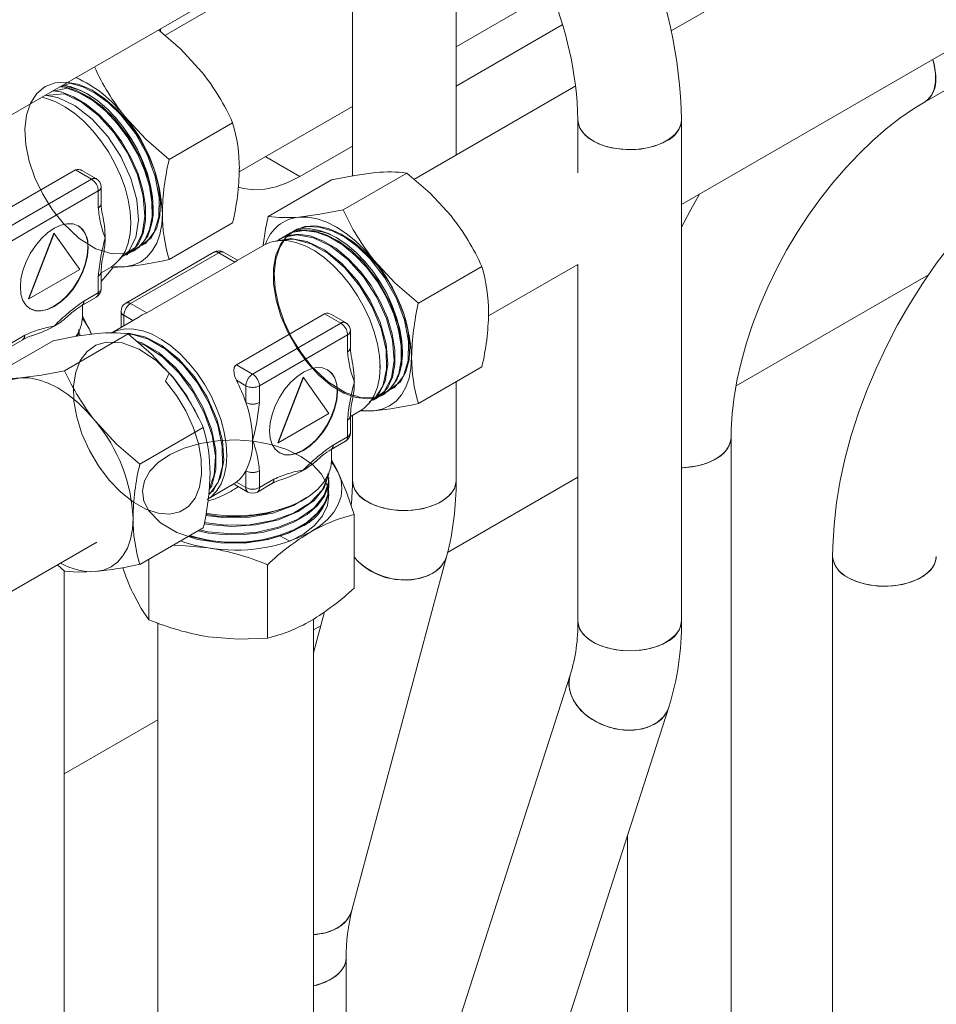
# Model space of a CAD drawing. Header units: millimetres. Extents: x 525 to 29324, y 175 to 20618.
# Tile 280 of 588: x 14257 to 14434, y 13950 to 14140. Entities that reach past the tile are written whole.
import ezdxf

# ---------------------------------------------------------------- set-up
doc = ezdxf.new("R2010")
doc.units = ezdxf.units.MM
doc.linetypes.add('SLD-Centrada-doble', pattern=[12.7, 6.35, -1.27, 1.27, -1.27, 1.27, -1.27])
doc.linetypes.add('SLD-Continua', pattern=[0])

msp = doc.modelspace()

# ---------------------------------------------------------------- linework, layer by layer
at = {"color": 7, "linetype": 'SLD-Continua', "lineweight": 18, "ltscale": 35}
for p, q in [((14991.17, 14489.38), (14382.8, 14138.17)), ((14384.82, 14104.7), (15006.17, 14463.39)), ((14431.8, 14124.51), (14951.34, 14424.44)), ((13969.3, 13956.74), (14326.4, 14162.89)), ((14320.44, 14157.69), (14285.12, 14137.3)), ((14321.34, 14148.08), (14321.34, 14110.22)), ((14341.34, 14114.24), (14341.34, 14148.08)), ((14341.34, 14135.11), (14359.62, 14145.66)), ((14284.32, 14138.59), (14284.32, 14137.99)), ((14284.32, 14138.59), (14284.32, 14137.99)), ((14284.32, 14138.59), (14284.32, 14137.99)), ((14284.32, 14138.59), (14284.32, 14137.99)), ((14284.32, 14138.59), (14284.32, 14137.99)), ((14361.82, 14139.34), (14341.34, 14127.52)), ((14361.82, 14139.34), (14341.34, 14127.52)), ((14361.82, 14139.34), (14341.34, 14127.52)), ((14361.82, 14139.34), (14341.34, 14127.52)), ((14361.82, 14139.34), (14341.34, 14127.52)), ((14364.4, 14127.55), (14333.21, 14109.54)), ((14299.5, 14110.96), (14321.34, 14123.57)), ((14364.82, 14121.03), (14364.82, 14110.77)), ((14384.82, 14024.37), (14384.82, 14121.03)), ((14298.22, 14120.47), (14285.96, 14113.39)), ((14321.34, 14115.97), (14311.19, 14110.11)), ((14321.34, 14115.97), (14311.19, 14110.11)), ((14321.34, 14115.97), (14311.19, 14110.11)), ((14321.34, 14115.97), (14311.19, 14110.11)), ((14321.34, 14115.97), (14311.19, 14110.11)), ((14267.88, 14111.37), (14250.88, 14101.55)), ((14271.93, 14109.66), (14269.23, 14111.21)), ((14331.81, 14110.74), (14319.55, 14103.67)), ((14272.85, 14104.82), (14272.85, 14108.05)), ((14317.32, 14109.45), (14305.06, 14102.37)), ((14278.57, 14100.92), (14278.56, 14101.37)), ((14298.22, 14101.14), (14285.96, 14094.06)), ((14263.74, 14099.15), (14258.83, 14086.51)), ((14263.81, 14099.11), (14258.9, 14086.47)), ((14263.74, 14099.15), (14263.81, 14099.11)), ((14268.72, 14092.13), (14263.81, 14099.11)), ((14308.64, 14098.77), (14308.33, 14098.52)), ((14308.73, 14098.87), (14308.55, 14098.77)), ((14304.34, 14096.92), (14299.1, 14093.89)), ((14307.31, 14098.06), (14307.14, 14097.96)), ((14294.62, 14095.49), (14277.61, 14085.67)), ((14277.76, 14094.94), (14277.94, 14095.05)), ((14279.19, 14095.77), (14277.79, 14095.21)), ((14278.78, 14095.6), (14279.09, 14095.81)), ((14279.69, 14096.09), (14279.19, 14095.77)), ((14299.16, 14093.93), (14296.47, 14095.49)), ((14272.85, 14091.53), (14274.76, 14092.63)), ((14274.64, 14092.56), (14277.42, 14092.67)), ((14281.66, 14083.78), (14298.66, 14093.6)), ((14346.31, 14092.71), (14334.05, 14085.63)), ((14347.58, 14083.2), (14364.83, 14093.15)), ((14364.82, 14093.15), (14364.82, 14024.37)), ((14258.9, 14086.47), (14268.72, 14092.13)), ((14272.85, 14088.42), (14272.85, 14091.65)), ((14432.49, 14091.13), (14395.34, 14069.69)), ((14432.49, 14091.13), (14395.34, 14069.69)), ((14432.49, 14091.13), (14395.34, 14069.69)), ((14432.49, 14091.13), (14395.34, 14069.69)), ((14432.49, 14091.13), (14395.34, 14069.69)), ((14269.13, 14085.2), (14271.93, 14086.81)), ((14258.83, 14086.51), (14258.9, 14086.47)), ((14269.23, 14083.06), (14269.23, 14085.25)), ((14276.69, 14084.07), (14276.69, 14080.95)), ((14315.97, 14083.61), (14298.96, 14073.79)), ((14320.01, 14081.9), (14317.31, 14083.46)), ((14280.01, 14082.87), (14274.78, 14079.86)), ((14265.81, 14072.64), (14278.07, 14079.72)), ((14268.63, 14079.71), (14268.53, 14080.5)), ((14268.73, 14079.51), (14268.73, 14079.71)), ((14270.53, 14080.73), (14270.94, 14079.66)), ((14270.97, 14079.67), (14270.53, 14080.73)), ((14320.94, 14077.06), (14320.94, 14080.3)), ((14251.32, 14071.35), (14263.58, 14078.42)), ((14254.92, 14077), (14257.72, 14078.61)), ((14326.65, 14073.17), (14326.64, 14073.61)), ((14346.31, 14073.38), (14334.05, 14066.31)), ((14311.82, 14071.4), (14306.92, 14058.75)), ((14311.89, 14071.35), (14306.99, 14058.71)), ((14311.82, 14071.4), (14311.89, 14071.35)), ((14316.8, 14064.37), (14311.89, 14071.35)), ((14341.34, 14051.42), (14341.34, 14070.51)), ((14327.27, 14068.01), (14325.88, 14067.45)), ((14326.86, 14067.85), (14327.17, 14068.05)), ((14327.77, 14068.34), (14327.27, 14068.01)), ((14325.84, 14067.19), (14326.02, 14067.29)), ((14306.99, 14058.71), (14316.8, 14064.37)), ((14320.94, 14063.78), (14322.84, 14064.87)), ((14321.34, 14064.01), (14321.34, 14051.42)), ((14322.72, 14064.81), (14325.5, 14064.91)), ((14320.94, 14060.66), (14320.94, 14063.89)), ((14280.31, 14054.61), (14292.57, 14061.69)), ((14306.92, 14058.75), (14306.99, 14058.71)), ((14317.21, 14057.44), (14320.01, 14059.06)), ((14394.37, 13666.73), (14394.37, 14059.69)), ((14317.31, 14055.3), (14317.31, 14057.5)), ((14298.67, 14050.94), (14298.94, 14051.14)), ((14303.01, 14049.24), (14305.81, 14050.86)), ((14316.77, 14050.59), (14316.76, 14050.73)), ((14316.81, 14051.75), (14316.81, 14051.95)), ((14364.82, 14052.07), (14339.69, 14037.57)), ((14364.82, 14052.07), (14339.69, 14037.57)), ((14364.82, 14052.07), (14339.69, 14037.57)), ((14364.82, 14052.07), (14339.69, 14037.57)), ((14364.82, 14052.07), (14339.69, 14037.57)), ((14293.52, 14047.95), (14297.89, 14050.47)), ((14298.71, 14050.65), (14301.16, 14049.24)), ((14316.81, 14050.11), (14316.81, 14050.32)), ((14321.68, 14030.72), (14321.68, 14044.88)), ((14280.31, 14035.28), (14292.57, 14042.36)), ((14311.54, 14042.56), (14311.54, 14042.56)), ((13986.27, 13874.62), (14272.02, 14039.58)), ((14282.07, 14024.6), (14282.07, 14036.3)), ((14321.23, 13968.6), (14339.55, 14036.99)), ((14413.97, 14036.83), (14413.97, 13643.87)), ((14264.41, 14035.19), (14265.81, 14033.99)), ((14265.73, 13584.68), (14265.73, 14034.06)), ((14304.94, 14021.06), (14304.94, 14035.22)), ((14315.93, 14026.11), (14313.81, 14018.19)), ((14313.81, 13556.92), (14313.81, 14024.72)), ((14283.81, 14023.98), (14283.81, 13556.92)), ((14315.22, 14023.44), (14313.81, 14022.63)), ((14315.22, 14023.44), (14313.81, 14022.63)), ((14315.22, 14023.44), (14313.81, 14022.63)), ((14315.22, 14023.44), (14313.81, 14022.63)), ((14315.22, 14023.44), (14313.81, 14022.63)), ((14363.36, 14013.89), (14342.15, 13948.14)), ((14361.19, 13942), (14382.39, 14007.75)), ((14283.81, 14005.31), (14265.73, 13994.87)), ((14283.81, 14005.31), (14265.73, 13994.87)), ((14283.81, 14005.31), (14265.73, 13994.87)), ((14283.81, 14005.31), (14265.73, 13994.87)), ((14283.81, 14005.31), (14265.73, 13994.87)), ((14374.37, 13982.88), (14374.37, 13666.73)), ((14320.13, 13623.87), (14320.13, 13959.35))]:
    msp.add_line(p, q, dxfattribs=at)
at = {"color": 8, "linetype": 'SLD-Centrada-doble', "lineweight": 18, "ltscale": 35}
for p, q in [((14311.19, 14110.11), (14304.61, 14113.91)), ((14311.19, 14110.11), (14304.61, 14113.91)), ((14311.19, 14110.11), (14304.61, 14113.91)), ((14311.19, 14110.11), (14304.61, 14113.91)), ((14311.19, 14110.11), (14304.61, 14113.91)), ((14254, 14099.75), (14271, 14109.56)), ((14271, 14109.56), (14267.88, 14111.37)), ((14272.31, 14107.3), (14255.31, 14097.48)), ((14272.31, 14104.06), (14272.31, 14107.3)), ((14295.54, 14095.4), (14278.54, 14085.58)), ((14298.66, 14093.6), (14295.54, 14095.4)), ((14272.31, 14087.66), (14272.31, 14090.9)), ((14269.51, 14086.04), (14272.31, 14087.66)), ((14278.54, 14085.58), (14281.66, 14083.78)), ((14279, 14082.29), (14277.23, 14083.32)), ((14277.23, 14083.32), (14277.23, 14081.27)), ((14319.09, 14081.81), (14315.97, 14083.61)), ((14302.08, 14071.99), (14319.09, 14081.81)), ((14255.31, 14077.84), (14258.11, 14079.46)), ((14320.4, 14079.54), (14303.39, 14069.72)), ((14320.4, 14076.31), (14320.4, 14079.54)), ((14298.96, 14073.79), (14302.08, 14071.99)), ((14300.77, 14069.72), (14298.94, 14070.78)), ((14300.77, 14066.49), (14300.77, 14069.72)), ((14303.39, 14069.72), (14303.39, 14066.49)), ((14320.4, 14059.9), (14320.4, 14063.14)), ((14317.6, 14058.29), (14320.4, 14059.9)), ((14300.77, 14050.09), (14300.77, 14053.32)), ((14303.39, 14053.32), (14303.39, 14050.09)), ((14298.94, 14051.14), (14300.77, 14050.09)), ((14303.39, 14050.09), (14306.19, 14051.7))]:
    msp.add_line(p, q, dxfattribs=at)
at = {"color": 7, "linetype": 'SLD-Continua', "lineweight": 18, "ltscale": 35, "flags": 128}
for points in [[(14283.9, 14138.35), (14288.22, 14134.63), (14292.27, 14130.23)], [(14431.8, 14124.52), (14432.36, 14124.92), (14433.08, 14125.81), (14433.58, 14126.96), (14433.84, 14128.34), (14433.84, 14129.89), (14433.58, 14131.56), (14433.29, 14132.68)], [(14279.64, 14096.16), (14282.53, 14098.25), (14283.58, 14100.16), (14284.18, 14102.49), (14284.3, 14105.23), (14283.95, 14108.22), (14283.14, 14111.31), (14281.88, 14114.48), (14280.22, 14117.57), (14278.26, 14120.4), (14276.02, 14122.95), (14273.59, 14125.1), (14271.1, 14126.73), (14268.61, 14127.82), (14266.19, 14128.31), (14263.98, 14128.18), (14262.05, 14127.44), (14260.43, 14126.11), (14259.22, 14124.24), (14258.46, 14121.93), (14258.15, 14119.21), (14258.34, 14116.2), (14258.98, 14113.06), (14260.07, 14109.85), (14261.58, 14106.68), (14263.41, 14103.75), (14265.51, 14101.09), (14268.63, 14098.16), (14271.83, 14096.15), (14274.99, 14095.15), (14277.82, 14095.25), (14280.15, 14096.42), (14281.85, 14098.61), (14282.75, 14101.62), (14282.83, 14105.33), (14282.07, 14109.39), (14280.5, 14113.6), (14278.22, 14117.67), (14275.43, 14121.27), (14273.05, 14123.58), (14270.57, 14125.4), (14268.08, 14126.68), (14265.62, 14127.39), (14265.06, 14127.41)], [(14276.82, 14094.62), (14279.95, 14096.29), (14281.29, 14097.84), (14282.21, 14099.87), (14282.67, 14102.34), (14282.66, 14105.16), (14282.17, 14108.2), (14281.23, 14111.32), (14279.84, 14114.48), (14278.09, 14117.51), (14276.04, 14120.26), (14273.74, 14122.71), (14271.27, 14124.72), (14268.78, 14126.19), (14266.3, 14127.1), (14263.31, 14126.47)], [(14277.61, 14095.21), (14281.39, 14097.14), (14283.08, 14099.33), (14283.99, 14102.34), (14284.07, 14106.04), (14283.3, 14110.1), (14281.74, 14114.32), (14279.46, 14118.39), (14276.67, 14121.99), (14274.29, 14124.29), (14271.8, 14126.12), (14269.32, 14127.39), (14266.86, 14128.1), (14264.76, 14127.31)], [(14282.9, 14104), (14282.78, 14106.14), (14282.4, 14108.38), (14281.78, 14110.68), (14280.93, 14113), (14279.87, 14115.28), (14278.61, 14117.48), (14277.19, 14119.56), (14275.63, 14121.48), (14273.96, 14123.2), (14272.21, 14124.68), (14270.42, 14125.9), (14268.63, 14126.83), (14266.87, 14127.45), (14265.48, 14127.72)], [(14278.59, 14101.1), (14278.46, 14103.28), (14278.08, 14105.56), (14277.46, 14107.9), (14276.6, 14110.26), (14275.53, 14112.58), (14274.26, 14114.83), (14272.82, 14116.95), (14271.24, 14118.92), (14269.55, 14120.69), (14267.78, 14122.22), (14265.96, 14123.49), (14264.14, 14124.47), (14262.34, 14125.14), (14261.4, 14125.37)], [(14276.48, 14094.3), (14278.21, 14095.7), (14279.54, 14098.3), (14280.07, 14101.66), (14279.74, 14105.58), (14278.6, 14109.72), (14276.68, 14113.92), (14274.15, 14117.79), (14271.13, 14121.13), (14267.84, 14123.71), (14264.52, 14125.32), (14261.98, 14125.77)], [(14276.77, 14094.57), (14279.45, 14096.42), (14280.78, 14099.01), (14281.31, 14102.37), (14280.98, 14106.29), (14279.84, 14110.44), (14277.92, 14114.64), (14275.39, 14118.5), (14272.37, 14121.85), (14269.08, 14124.42), (14265.76, 14126.03), (14262.02, 14125.72)], [(14277.89, 14095.12), (14278.71, 14095.58), (14280.06, 14097.13), (14280.97, 14099.16), (14281.44, 14101.62), (14281.42, 14104.45), (14280.93, 14107.48), (14279.99, 14110.61), (14278.61, 14113.77), (14276.85, 14116.8), (14274.81, 14119.55), (14272.5, 14122), (14270.03, 14124), (14267.55, 14125.47), (14265.06, 14126.39), (14263.52, 14126.59)], [(14394.37, 14059.69), (14394.4, 14061.25), (14394.59, 14064.36), (14394.98, 14067.62), (14395.57, 14070.99), (14396.36, 14074.45), (14397.35, 14077.99), (14398.53, 14081.57), (14399.91, 14085.18), (14401.46, 14088.77), (14403.19, 14092.34), (14405.09, 14095.86), (14407.13, 14099.29), (14409.31, 14102.62), (14411.61, 14105.82), (14414.01, 14108.88), (14416.5, 14111.77), (14419.06, 14114.47), (14421.66, 14116.97), (14424.29, 14119.26), (14426.92, 14121.31), (14429.54, 14123.13), (14431.8, 14124.51)], [(14285.96, 14113.39), (14281.47, 14117.27), (14277.42, 14121.66)], [(14364.82, 14121.03), (14364.85, 14120.62), (14365.16, 14119.54), (14365.83, 14118.51), (14366.82, 14117.57), (14368.1, 14116.76), (14369.62, 14116.1), (14371.33, 14115.62), (14373.17, 14115.34), (14375.06, 14115.26), (14376.95, 14115.39), (14378.76, 14115.73), (14380.43, 14116.25), (14381.89, 14116.95)], [(14364.83, 14121.14), (14364.96, 14120.08), (14365.45, 14119.02), (14366.28, 14118.03), (14367.42, 14117.15), (14368.83, 14116.41), (14370.45, 14115.84), (14372.24, 14115.46), (14374.11, 14115.28), (14376.01, 14115.3), (14377.87, 14115.53), (14379.62, 14115.97), (14381.19, 14116.58), (14382.53, 14117.36), (14383.6, 14118.27), (14384.35, 14119.28), (14384.75, 14120.35), (14384.82, 14121.03)], [(14461.4, 14118.98), (14459.5, 14117.84), (14456.01, 14115.53), (14452.59, 14112.98), (14449.24, 14110.19), (14445.98, 14107.19), (14442.81, 14103.99), (14439.75, 14100.61), (14436.82, 14097.06), (14434.02, 14093.35), (14431.36, 14089.51), (14428.85, 14085.54), (14426.51, 14081.47), (14424.34, 14077.32), (14422.35, 14073.09), (14420.56, 14068.81), (14418.96, 14064.49), (14417.57, 14060.15), (14416.4, 14055.81), (14415.45, 14051.49), (14414.72, 14047.19), (14414.24, 14042.94), (14414, 14038.75), (14413.97, 14036.83)], [(14311.19, 14110.11), (14308.88, 14108.95), (14306.62, 14108.12), (14304.42, 14107.64), (14302.31, 14107.52), (14300.34, 14107.75), (14299.3, 14108.04)], [(14311.19, 14110.11), (14308.88, 14108.95), (14306.62, 14108.12), (14304.42, 14107.64), (14302.31, 14107.52), (14300.34, 14107.75), (14299.3, 14108.04)], [(14311.19, 14110.11), (14308.88, 14108.95), (14306.62, 14108.12), (14304.42, 14107.64), (14302.31, 14107.52), (14300.34, 14107.75), (14299.3, 14108.04)], [(14311.19, 14110.11), (14308.88, 14108.95), (14306.62, 14108.12), (14304.42, 14107.64), (14302.31, 14107.52), (14300.34, 14107.75), (14299.3, 14108.04)], [(14311.19, 14110.11), (14308.88, 14108.95), (14306.62, 14108.12), (14304.42, 14107.64), (14302.31, 14107.52), (14300.34, 14107.75), (14299.3, 14108.04)], [(14317.32, 14109.45), (14321.81, 14110.31), (14325.86, 14110.84)], [(14331.81, 14110.74), (14336.3, 14106.87), (14340.35, 14102.48)], [(14388.27, 14106.69), (14386.91, 14104.33), (14384.82, 14100.33)], [(14284.67, 14102.98), (14284.55, 14100.87), (14284.18, 14098.93), (14283.57, 14097.21), (14282.73, 14095.73), (14281.67, 14094.52), (14280.42, 14093.59), (14279, 14092.97), (14277.42, 14092.67)], [(14305.06, 14102.37), (14304.57, 14099.95), (14304.11, 14096.82)], [(14319.55, 14103.67), (14315.06, 14102.81), (14311.01, 14102.27)], [(14311.01, 14102.27), (14312.71, 14102.26), (14314.51, 14101.93), (14316.37, 14101.28), (14318.26, 14100.33), (14320.15, 14099.09), (14322.01, 14097.59), (14323.8, 14095.85), (14325.5, 14093.9)], [(14270.35, 14096.35), (14270.22, 14097.75), (14269.85, 14098.95), (14269.25, 14099.91), (14268.43, 14100.58), (14267.44, 14100.95), (14266.31, 14100.99), (14265.09, 14100.72), (14263.81, 14100.12), (14262.53, 14099.24), (14261.31, 14098.1), (14260.18, 14096.75), (14259.18, 14095.24), (14258.37, 14093.63), (14257.77, 14091.97), (14257.39, 14090.34), (14257.27, 14088.8), (14257.39, 14087.39), (14257.77, 14086.19), (14258.37, 14085.24), (14259.18, 14084.56), (14260.18, 14084.19), (14261.31, 14084.15), (14262.53, 14084.43), (14263.81, 14085.02), (14265.09, 14085.9), (14266.31, 14087.04), (14267.44, 14088.39), (14268.43, 14089.9), (14269.25, 14091.51), (14269.85, 14093.17), (14270.22, 14094.8), (14270.35, 14096.35)], [(14274.76, 14092.63), (14275.53, 14093.16), (14276.6, 14094.25), (14277.46, 14095.61), (14278.08, 14097.23), (14278.46, 14099.07), (14278.59, 14101.1)], [(14325.69, 14067.45), (14329.47, 14069.38), (14331.17, 14071.57), (14332.07, 14074.58), (14332.15, 14078.28), (14331.39, 14082.35), (14329.82, 14086.56), (14327.55, 14090.63), (14324.75, 14094.23), (14322.37, 14096.53), (14319.89, 14098.36), (14317.4, 14099.64), (14314.94, 14100.34), (14312.64, 14100.43), (14310.61, 14099.91), (14308.87, 14098.79), (14307.5, 14097.09), (14306.58, 14094.94), (14306.11, 14092.35), (14306.12, 14089.42), (14306.61, 14086.32), (14307.54, 14083.13), (14308.91, 14079.93), (14310.64, 14076.89), (14312.64, 14074.14), (14314.9, 14071.71), (14317.29, 14069.74), (14319.69, 14068.32), (14322.08, 14067.45), (14324.32, 14067.2), (14326.32, 14067.57), (14328.03, 14068.54), (14329.38, 14070.08), (14330.29, 14072.12), (14330.76, 14074.58), (14330.74, 14077.4), (14330.25, 14080.44), (14329.31, 14083.56), (14327.93, 14086.73), (14326.17, 14089.75), (14324.13, 14092.51), (14321.82, 14094.95), (14319.35, 14096.96), (14316.87, 14098.43), (14314.38, 14099.35), (14312.01, 14099.66), (14309.88, 14099.35), (14308.03, 14098.44), (14307.82, 14098.23)], [(14327.72, 14068.41), (14330.62, 14070.49), (14331.66, 14072.4), (14332.26, 14074.73), (14332.39, 14077.47), (14332.03, 14080.46), (14331.23, 14083.56), (14329.97, 14086.73), (14328.31, 14089.81), (14326.35, 14092.65), (14324.11, 14095.19), (14321.67, 14097.34), (14319.18, 14098.97), (14316.7, 14100.06), (14314.28, 14100.55), (14312.07, 14100.42), (14310.13, 14099.68), (14308.51, 14098.35), (14307.3, 14096.48), (14306.54, 14094.17), (14306.24, 14091.45), (14306.42, 14088.44), (14307.06, 14085.31), (14308.16, 14082.09), (14309.66, 14078.93), (14311.49, 14075.99), (14313.59, 14073.34), (14316.71, 14070.4), (14319.92, 14068.4), (14323.07, 14067.4), (14325.9, 14067.49), (14328.24, 14068.66), (14329.93, 14070.86), (14330.84, 14073.86), (14330.91, 14077.57), (14330.15, 14081.63), (14328.58, 14085.84), (14326.31, 14089.91), (14323.51, 14093.51), (14321.13, 14095.82), (14318.65, 14097.64), (14316.16, 14098.92), (14313.7, 14099.63), (14311.4, 14099.72), (14309.37, 14099.2), (14308.77, 14098.81)], [(14324.97, 14066.87), (14325.47, 14066.99), (14327.53, 14068.66), (14328.86, 14071.25), (14329.39, 14074.61), (14329.06, 14078.53), (14327.92, 14082.68), (14326, 14086.88), (14323.47, 14090.74), (14320.45, 14094.09), (14317.16, 14096.66), (14313.84, 14098.27), (14310.65, 14098.84), (14307.86, 14098.31), (14306.84, 14097.59)], [(14325.98, 14067.36), (14326.79, 14067.82), (14328.14, 14069.37), (14329.06, 14071.4), (14329.52, 14073.86), (14329.51, 14076.69), (14329.02, 14079.72), (14328.07, 14082.85), (14326.69, 14086.01), (14324.93, 14089.04), (14322.89, 14091.79), (14320.58, 14094.24), (14318.12, 14096.24), (14315.63, 14097.71), (14313.15, 14098.63), (14310.78, 14098.94), (14308.65, 14098.63), (14307.35, 14098)], [(14330.99, 14076.24), (14330.86, 14078.38), (14330.48, 14080.62), (14329.86, 14082.92), (14329.01, 14085.24), (14327.95, 14087.52), (14326.69, 14089.72), (14325.27, 14091.81), (14323.71, 14093.72), (14322.04, 14095.44), (14320.29, 14096.92), (14318.51, 14098.14), (14316.72, 14099.07), (14314.95, 14099.69), (14313.26, 14099.99), (14311.66, 14099.97), (14310.2, 14099.62), (14309.73, 14099.42)], [(14259.11, 14084.6), (14260.11, 14084.23), (14261.24, 14084.19), (14262.46, 14084.47), (14263.74, 14085.06), (14265.02, 14085.94), (14266.24, 14087.08), (14267.37, 14088.43), (14268.36, 14089.94), (14269.18, 14091.56), (14269.78, 14093.21), (14270.15, 14094.84), (14270.28, 14096.39)], [(14326.67, 14073.34), (14326.54, 14075.52), (14326.16, 14077.8), (14325.54, 14080.14), (14324.68, 14082.5), (14323.61, 14084.82), (14322.34, 14087.07), (14320.91, 14089.2), (14319.32, 14091.16), (14317.63, 14092.93), (14315.86, 14094.46), (14314.05, 14095.73), (14312.22, 14096.71), (14310.43, 14097.38), (14308.69, 14097.73), (14307.05, 14097.75), (14305.54, 14097.45), (14304.34, 14096.92)], [(14324.56, 14066.54), (14326.3, 14067.94), (14327.63, 14070.54), (14328.15, 14073.9), (14327.83, 14077.82), (14326.68, 14081.97), (14324.76, 14086.16), (14322.23, 14090.03), (14319.22, 14093.37), (14315.92, 14095.95), (14312.61, 14097.56), (14309.41, 14098.13), (14306.62, 14097.6), (14306.6, 14097.58)], [(14324.85, 14066.81), (14325.64, 14067.3), (14327.17, 14069.67), (14327.92, 14072.84), (14327.82, 14076.64), (14326.89, 14080.75), (14325.16, 14084.96), (14322.77, 14088.95), (14319.88, 14092.45), (14316.63, 14095.25), (14313.31, 14097.12), (14310.05, 14097.98), (14307.14, 14097.74), (14306.86, 14097.59)], [(14277.45, 14095.09), (14277.84, 14095.19), (14279.19, 14095.77)], [(14275.13, 14092.49), (14274.1, 14091.23), (14272.85, 14089.82)], [(14275.13, 14092.49), (14274.1, 14091.23), (14272.85, 14089.82)], [(14275.13, 14092.49), (14274.1, 14091.23), (14272.85, 14089.82)], [(14275.13, 14092.49), (14274.1, 14091.23), (14272.85, 14089.82)], [(14275.13, 14092.49), (14274.1, 14091.23), (14272.85, 14089.82)], [(14277.42, 14092.67), (14275.72, 14092.68), (14275, 14092.78)], [(14299.15, 14093.92), (14299.17, 14093.93), (14299.08, 14093.86), (14298.89, 14093.73), (14298.66, 14093.6)], [(14334.05, 14085.63), (14329.56, 14089.51), (14325.5, 14093.9)], [(14270.53, 14080.73), (14270.31, 14081.19), (14269.23, 14083.19)], [(14269.22, 14082.77), (14269.67, 14082.2), (14270.53, 14080.73)], [(14263.58, 14078.42), (14268.07, 14079.28), (14272.12, 14079.82)], [(14268.28, 14079.31), (14268.59, 14080), (14268.58, 14080.6)], [(14297.11, 14056.28), (14296.99, 14058.46), (14296.61, 14060.74), (14295.98, 14063.08), (14295.13, 14065.43), (14294.05, 14067.76), (14292.79, 14070.01), (14291.35, 14072.13), (14289.77, 14074.1), (14288.08, 14075.87), (14286.3, 14077.4), (14284.49, 14078.67), (14282.67, 14079.65), (14280.87, 14080.32), (14279.13, 14080.67), (14277.49, 14080.69), (14275.98, 14080.39), (14275.21, 14080.08)], [(14277.5, 14079.77), (14278.04, 14079.85), (14281.26, 14079.19), (14284.58, 14077.49), (14287.86, 14074.83), (14290.84, 14071.44), (14293.32, 14067.53), (14295.18, 14063.32), (14296.25, 14059.19), (14296.5, 14055.3), (14295.9, 14052.01), (14294.49, 14049.48), (14293.65, 14048.86)], [(14278.07, 14079.72), (14282.56, 14075.85), (14286.61, 14071.45)], [(14278.15, 14079.66), (14278.69, 14079.68), (14281.97, 14078.73), (14285.28, 14076.77), (14288.52, 14073.89), (14291.37, 14070.35), (14293.71, 14066.32), (14295.36, 14062.1), (14296.22, 14058.02), (14296.24, 14054.25), (14295.43, 14051.16), (14293.82, 14048.86), (14293.63, 14048.76)], [(14285.95, 14072.17), (14285.3, 14070.6), (14287.38, 14067.88), (14289.18, 14064.89), (14290.62, 14061.73), (14291.62, 14058.59), (14292.17, 14055.55), (14292.24, 14052.68), (14291.84, 14050.17), (14290.99, 14048.08), (14289.69, 14046.46), (14288.02, 14045.41), (14286.06, 14044.97), (14283.84, 14045.14), (14281.47, 14045.92), (14279.07, 14047.28), (14276.67, 14049.18), (14274.39, 14051.55), (14272.35, 14054.27), (14270.58, 14057.27), (14269.16, 14060.46), (14268.17, 14063.66), (14267.62, 14066.78), (14267.55, 14069.74), (14267.96, 14072.38), (14268.82, 14074.59), (14270.13, 14076.35), (14271.83, 14077.55), (14273.82, 14078.15), (14276.89, 14078), (14280.2, 14076.77), (14283.51, 14074.56), (14286.67, 14071.47), (14289.39, 14067.79), (14291.57, 14063.67), (14291.65, 14063.45)], [(14279.7, 14078.31), (14280.73, 14078.01), (14284.05, 14076.06), (14287.28, 14073.17), (14290.13, 14069.63), (14292.47, 14065.61), (14294.13, 14061.39), (14294.98, 14057.3), (14295, 14053.54), (14294.19, 14050.44), (14293.7, 14049.75)], [(14280.07, 14077.99), (14281.43, 14077.49), (14284.75, 14075.27), (14287.91, 14072.18), (14290.63, 14068.5), (14292.81, 14064.39), (14294.25, 14060.19), (14294.9, 14056.15), (14294.69, 14052.54), (14293.7, 14049.76)], [(14298.94, 14070.78), (14298.6, 14071.65), (14298.45, 14072.7), (14298.54, 14073.24), (14298.74, 14073.6), (14298.96, 14073.79)], [(14332.75, 14075.22), (14332.63, 14073.11), (14332.26, 14071.18), (14331.65, 14069.45), (14330.81, 14067.97), (14329.76, 14066.76), (14328.51, 14065.84), (14327.08, 14065.22), (14325.5, 14064.91)], [(14265.81, 14072.64), (14261.32, 14071.78), (14257.27, 14071.25)], [(14318.43, 14068.59), (14318.31, 14069.99), (14317.94, 14071.19), (14317.33, 14072.15), (14316.52, 14072.82), (14315.53, 14073.19), (14314.4, 14073.24), (14313.17, 14072.96), (14311.89, 14072.37), (14310.62, 14071.48), (14309.39, 14070.35), (14308.26, 14069), (14307.27, 14067.48), (14306.45, 14065.87), (14305.85, 14064.22), (14305.48, 14062.58), (14305.35, 14061.04), (14305.48, 14059.64), (14305.85, 14058.43), (14306.45, 14057.48), (14307.27, 14056.8), (14308.26, 14056.44), (14309.39, 14056.39), (14310.62, 14056.67), (14311.89, 14057.26), (14313.17, 14058.14), (14314.4, 14059.28), (14315.53, 14060.63), (14316.52, 14062.14), (14317.33, 14063.76), (14317.94, 14065.41), (14318.31, 14067.04), (14318.43, 14068.59)], [(14322.84, 14064.87), (14323.61, 14065.4), (14324.68, 14066.49), (14325.54, 14067.85), (14326.16, 14069.47), (14326.54, 14071.32), (14326.67, 14073.34)], [(14257.27, 14071.25), (14255.69, 14070.94), (14254.27, 14070.32), (14253.02, 14069.4), (14251.96, 14068.18), (14251.12, 14066.7), (14250.52, 14064.98), (14250.15, 14063.05), (14250.03, 14061.52)], [(14271.76, 14062.88), (14270.06, 14064.83), (14268.27, 14066.57), (14266.41, 14068.07), (14264.52, 14069.31), (14262.62, 14070.26), (14260.77, 14070.9), (14258.97, 14071.23), (14257.27, 14071.25)], [(14307.2, 14056.84), (14308.19, 14056.48), (14309.32, 14056.43), (14310.55, 14056.71), (14311.82, 14057.3), (14313.1, 14058.18), (14314.33, 14059.32), (14315.46, 14060.67), (14316.45, 14062.18), (14317.26, 14063.8), (14317.87, 14065.45), (14318.24, 14067.08), (14318.36, 14068.63)], [(14325.63, 14067.35), (14325.92, 14067.43), (14327.27, 14068.01)], [(14325.5, 14064.91), (14323.8, 14064.92), (14323.08, 14065.02)], [(14280.31, 14054.61), (14275.82, 14058.49), (14271.76, 14062.88)], [(14307.31, 14040.77), (14309.24, 14039.76), (14311.89, 14041.14), (14314.04, 14042.79), (14315.59, 14044.62), (14316.54, 14046.62), (14316.81, 14048.69), (14316.41, 14050.73), (14315.34, 14052.7), (14313.64, 14054.53), (14311.41, 14056.11), (14308.7, 14057.42), (14305.59, 14058.42), (14302.24, 14059.04), (14298.8, 14059.28), (14295.3, 14059.13), (14291.95, 14058.6), (14288.9, 14057.71), (14286.17, 14056.49), (14283.92, 14054.98), (14282.26, 14053.28), (14281.21, 14051.41), (14280.81, 14049.44), (14281.1, 14047.5), (14282.05, 14045.61), (14284.3, 14043.32), (14287.48, 14041.45), (14291.46, 14040.11), (14295.91, 14039.41), (14300.55, 14039.39), (14305.1, 14040.06), (14309.18, 14041.37), (14312.62, 14043.27), (14315.11, 14045.59), (14316.52, 14048.21), (14316.68, 14050.12)], [(14384.82, 14053.92), (14386.03, 14054), (14387.87, 14054.28), (14389.58, 14054.76), (14391.1, 14055.42), (14392.38, 14056.23), (14393.37, 14057.17), (14394.03, 14058.2), (14394.35, 14059.28), (14394.37, 14059.69)], [(14384.82, 14053.92), (14385.09, 14053.93), (14386.96, 14054.11), (14388.74, 14054.5), (14390.36, 14055.07), (14391.77, 14055.81), (14392.91, 14056.69), (14393.74, 14057.67), (14394.23, 14058.73), (14394.37, 14059.69)], [(14293.07, 14045.15), (14294.65, 14044.89), (14297.2, 14044.66), (14299.78, 14044.63), (14302.34, 14044.82), (14304.83, 14045.2), (14307.21, 14045.78), (14309.42, 14046.55), (14311.43, 14047.49), (14313.19, 14048.58), (14314.67, 14049.8), (14315.84, 14051.13), (14316.68, 14052.54), (14317.17, 14054), (14317.31, 14055.3)], [(14293.28, 14047.81), (14294.05, 14048.34), (14295.13, 14049.42), (14295.98, 14050.79), (14296.61, 14052.41), (14296.99, 14054.25), (14297.11, 14056.28)], [(14318.61, 14052.97), (14318.4, 14053.43), (14317.31, 14055.43)], [(14317.31, 14055.02), (14317.75, 14054.44), (14318.61, 14052.97)], [(14291.85, 14041.95), (14293.52, 14041.53), (14298.07, 14041.15), (14302.72, 14041.46), (14307.08, 14042.44), (14310.89, 14044.03), (14313.92, 14046.16), (14315.91, 14048.62), (14316.78, 14051.35), (14316.61, 14052.74)], [(14292.76, 14043.33), (14296.84, 14042.82), (14301.5, 14042.94), (14305.98, 14043.75), (14309.94, 14045.18), (14313.21, 14047.18), (14315.49, 14049.57), (14316.67, 14052.24), (14316.67, 14052.84)], [(14292.86, 14043.13), (14293.52, 14042.96), (14298.07, 14042.58), (14302.72, 14042.89), (14307.08, 14043.87), (14310.89, 14045.46), (14313.92, 14047.58), (14315.91, 14050.05), (14316.78, 14052.77), (14316.75, 14053.01)], [(14318.61, 14052.97), (14319.14, 14051.45), (14319.31, 14049.91), (14319.14, 14048.37), (14318.61, 14046.85), (14317.75, 14045.38), (14316.57, 14043.99), (14315.08, 14042.71), (14313.31, 14041.54)], [(14321.68, 14044.88), (14320.18, 14049.2), (14318.61, 14052.97)], [(14289.85, 14040.79), (14290.34, 14040.61), (14293.59, 14039.89), (14296.98, 14039.55), (14300.47, 14039.59), (14303.93, 14040.02), (14307.14, 14040.82), (14310.06, 14041.97), (14312.57, 14043.44), (14314.55, 14045.15), (14315.93, 14047.03), (14316.69, 14049.06), (14316.76, 14051.13), (14316.71, 14051.29)], [(14291.55, 14041.77), (14293.59, 14041.32), (14296.98, 14040.97), (14300.47, 14041.02), (14303.93, 14041.45), (14307.14, 14042.25), (14310.06, 14043.4), (14312.57, 14044.87), (14314.55, 14046.58), (14315.93, 14048.46), (14316.69, 14050.49), (14316.73, 14051.75)], [(14298.71, 14050.66), (14298.62, 14050.71), (14298.58, 14050.8), (14298.64, 14050.92), (14298.67, 14050.94)], [(14341.34, 14051.42), (14341.2, 14050.46), (14340.71, 14049.4), (14339.88, 14048.42), (14338.74, 14047.54), (14337.33, 14046.8), (14335.71, 14046.23), (14333.93, 14045.84), (14332.05, 14045.66), (14330.15, 14045.69), (14328.29, 14045.92), (14326.55, 14046.35), (14324.97, 14046.97), (14323.63, 14047.74), (14322.56, 14048.65), (14321.81, 14049.66), (14321.41, 14050.74), (14321.34, 14051.42)], [(14324.27, 14047.34), (14325.73, 14046.64), (14327.4, 14046.11), (14329.21, 14045.78), (14331.1, 14045.65), (14333, 14045.73), (14334.83, 14046.01), (14336.54, 14046.49), (14338.07, 14047.15), (14339.34, 14047.96), (14340.33, 14048.9), (14341, 14049.93), (14341.31, 14051.01), (14341.34, 14051.42)], [(14293.04, 14044.72), (14296.84, 14044.25), (14301.5, 14044.37), (14305.98, 14045.18), (14309.94, 14046.61), (14312.46, 14048.15)], [(14293.08, 14044.96), (14295.63, 14044.54), (14300.26, 14044.47), (14304.83, 14045.11), (14308.94, 14046.38), (14308.97, 14046.39)], [(14271.76, 14033.89), (14273.34, 14034.19), (14274.77, 14034.81), (14276.02, 14035.74), (14277.07, 14036.95), (14277.91, 14038.43), (14278.52, 14040.15), (14278.89, 14042.09), (14279.01, 14044.2)], [(14307.46, 14040.8), (14308.62, 14041.18), (14311.54, 14042.56)], [(14286.63, 14038.93), (14287.67, 14038.97), (14293.51, 14038.48)], [(14321.68, 14036.69), (14322.5, 14035.79), (14323.87, 14034.67), (14325.44, 14033.74), (14327.18, 14033.01), (14329.02, 14032.52), (14330.89, 14032.29), (14332.72, 14032.32), (14334.45, 14032.61), (14336.02, 14033.16), (14337.36, 14033.93), (14338.44, 14034.91), (14339.2, 14036.06), (14339.55, 14036.99)], [(14433.97, 14036.83), (14433.83, 14035.87), (14433.34, 14034.81), (14432.51, 14033.83), (14431.37, 14032.95), (14429.96, 14032.21), (14428.34, 14031.64), (14426.56, 14031.26), (14424.68, 14031.07), (14422.78, 14031.1), (14420.92, 14031.33), (14419.18, 14031.76), (14417.6, 14032.38), (14416.26, 14033.16), (14415.19, 14034.06), (14414.44, 14035.07), (14414.04, 14036.15), (14413.97, 14036.83)], [(14416.9, 14032.75), (14418.36, 14032.05), (14420.03, 14031.52), (14421.84, 14031.19), (14423.73, 14031.06), (14425.63, 14031.14), (14427.46, 14031.42), (14429.17, 14031.9), (14430.7, 14032.56), (14431.98, 14033.37), (14432.96, 14034.31), (14433.63, 14035.34), (14433.94, 14036.42), (14433.97, 14036.83)], [(14265.81, 14033.99), (14268.42, 14033.76), (14271.76, 14033.89)], [(14282.07, 14024.6), (14280.57, 14026.74), (14279.01, 14029.7)], [(14384.82, 14024.38), (14384.75, 14023.69), (14384.35, 14022.62), (14383.6, 14021.61), (14382.53, 14020.7), (14381.19, 14019.92), (14379.62, 14019.31), (14377.87, 14018.88), (14376.01, 14018.64), (14374.11, 14018.62), (14372.24, 14018.8), (14370.45, 14019.18), (14368.83, 14019.75), (14367.42, 14020.49), (14366.28, 14021.37), (14365.45, 14022.36), (14364.96, 14023.42), (14364.82, 14024.39)], [(14381.89, 14020.29), (14380.43, 14019.59), (14378.76, 14019.07), (14376.95, 14018.73), (14375.06, 14018.6), (14373.17, 14018.68), (14371.33, 14018.97), (14369.62, 14019.44), (14368.1, 14020.1), (14366.82, 14020.91), (14365.83, 14021.85), (14365.16, 14022.88), (14364.85, 14023.96), (14364.82, 14024.37)], [(14304.94, 14021.06), (14299.34, 14020.84), (14293.51, 14021.33)], [(14363.36, 14013.89), (14363.11, 14012.6), (14363.2, 14011.18), (14363.64, 14009.74), (14364.41, 14008.35), (14365.49, 14007.05), (14366.84, 14005.88), (14368.4, 14004.89), (14370.13, 14004.12), (14371.95, 14003.59), (14373.81, 14003.32), (14375.63, 14003.32), (14377.36, 14003.59), (14378.92, 14004.12), (14380.26, 14004.9), (14381.34, 14005.89), (14382.11, 14007.06), (14382.39, 14007.75)], [(14363.36, 14013.89), (14363.2, 14013.28), (14363.11, 14011.89), (14363.38, 14010.46), (14363.99, 14009.04), (14364.92, 14007.69), (14366.13, 14006.44), (14367.59, 14005.36), (14369.25, 14004.48), (14371.03, 14003.82), (14372.88, 14003.42), (14374.73, 14003.28), (14376.51, 14003.42), (14378.16, 14003.83), (14379.62, 14004.48)], [(14321.23, 13968.61), (14320.88, 13967.68), (14320.12, 13966.53), (14319.04, 13965.55), (14317.7, 13964.77), (14316.13, 13964.23), (14314.4, 13963.94), (14313.81, 13963.9)], [(14313.81, 13953.98), (14315.33, 13954.42), (14316.85, 13955.07), (14318.13, 13955.89), (14319.12, 13956.82), (14319.78, 13957.85), (14320.1, 13958.93), (14320.13, 13959.35)], [(14313.81, 13953.98), (14314.49, 13954.15), (14316.12, 13954.72), (14317.52, 13955.46), (14318.66, 13956.34), (14319.49, 13957.33), (14319.99, 13958.39), (14320.13, 13959.34)]]:
    msp.add_lwpolyline(points, dxfattribs=at)
at = {"color": 7, "linetype": 'SLD-Continua', "lineweight": 18, "ltscale": 1225}
for centre, radius, start, end in [((14295.34, 14119.32), 89.5, 1.0988, 24.1739), ((14295.8, 14119.35), 69.05, 1.3945, 23.4787), ((14421.21, 14128.87), 12.66, 0.9959, 17.4813), ((14312.54, 14149.71), 44.94, 204.2729, 218.6151), ((14258.38, 14107.39), 23.79, 36.8579, 66.2186), ((14256.62, 14101.8), 45.6, 24.1686, 38.5748), ((14428.94, 14128.56), 4.95, 305.1831, 6.1291), ((14265.29, 14117.92), 9.47, 54.8963, 90.5937), ((14253.24, 14101.53), 31.47, 2.6393, 39.7721), ((14380.02, 14121.39), 4.82, 292.9338, 355.7225), ((14268.21, 14111.56), 31.31, 359.9885, 16.5343), ((14335.06, 14102), 50.4, 166.937, 178.8863), ((14268.42, 14110.16), 1.32, 52.4318, 113.8933), ((14251.38, 14112.25), 48.14, 346.6559, 359.1674), ((14271, 14108.05), 1.85, 360, 60.0027), ((14328.41, 14085.2), 25.77, 82.4107, 95.6771), ((14279.95, 14104.55), 7.09, 177.7348, 194.8968), ((14270.41, 14103.75), 12.5, 338.568, 1.1566), ((14252.41, 14098.08), 21.21, 0.4173, 12.6402), ((14315.82, 14102.95), 31.15, 179.9466, 196.5763), ((14311.81, 14094.73), 7.59, 96.0584, 162.1333), ((14308.46, 14127.92), 25.77, 262.4107, 275.6771), ((14361.16, 14122.34), 45.6, 204.1686, 218.5748), ((14304.7, 14074.04), 45.6, 24.1686, 38.5748), ((14265.88, 14096.95), 4.44, 352.7442, 55.9436), ((14258.86, 14098.15), 14.76, 348.9882, 0.3316), ((14313.37, 14090.17), 9.47, 54.8963, 90.5937), ((14290.46, 14091.15), 17.61, 166.1691, 178.388), ((14295.54, 14093.89), 1.85, 60.0027, 119.9973), ((14270.64, 14161), 68.66, 275.664, 282.8914), ((14301.32, 14073.77), 31.47, 2.6393, 39.7721), ((14316.29, 14083.8), 31.31, 359.9885, 16.5343), ((14271, 14088.42), 1.85, 299.9973, 0), ((14276.63, 14072.49), 14.75, 120.5533, 135.0516), ((14278.54, 14084.07), 1.85, 119.9973, 180), ((14383.14, 14074.24), 50.4, 166.937, 178.8863), ((14256.51, 14094.05), 14.75, 299.6623, 311.1141), ((14262.32, 14083.16), 6.91, 325.2641, 359.1094), ((14283.91, 14077.78), 6.41, 110.6249, 127.4545), ((14316.5, 14082.4), 1.32, 52.4318, 113.8933), ((14299.46, 14084.49), 48.14, 346.6559, 359.1674), ((14253.34, 14099.7), 21.22, 287.3291, 299.579), ((14319.09, 14080.3), 1.85, 0, 60.0027), ((14261.29, 14072.96), 6.67, 104.1473, 122.2645), ((14274.67, 14054.17), 25.77, 82.4107, 95.6771), ((14328.04, 14076.79), 7.09, 177.7348, 194.8968), ((14318.49, 14075.99), 12.5, 338.568, 1.1566), ((14300.49, 14070.32), 21.21, 0.4173, 12.6402), ((14363.91, 14075.19), 31.15, 179.9466, 196.5763), ((14307.42, 14091.31), 45.6, 204.1686, 218.5748), ((14313.96, 14069.19), 4.44, 352.7442, 55.9436), ((14254.72, 14096.89), 25.77, 262.4107, 275.6771), ((14250.96, 14043.02), 45.6, 24.1686, 38.5748), ((14271.79, 14056.65), 30.61, 18.7458, 27.4889), ((14306.94, 14070.39), 14.76, 348.9882, 0.3316), ((14278.84, 14058.79), 23.24, 0.876, 19.3352), ((14338.55, 14063.4), 17.61, 166.1691, 178.388), ((14318.73, 14133.24), 68.66, 275.664, 282.8914), ((14247.58, 14042.75), 31.47, 2.6393, 39.7721), ((14262.71, 14052.8), 31.15, 359.9466, 16.5763), ((14319.09, 14060.66), 1.85, 299.9973, 0), ((14290.02, 14058.79), 12.06, 333.016, 1.688), ((14324.71, 14044.73), 14.75, 120.5533, 135.0516), ((14327.15, 14043.5), 48.14, 166.6559, 179.1674), ((14304.6, 14066.3), 14.75, 299.6623, 311.1141), ((14243.47, 14053.75), 50.4, 346.937, 358.8863), ((14294.61, 14056.65), 7.01, 308.1958, 331.6228), ((14301.42, 14071.94), 21.22, 287.3291, 299.579), ((14309.37, 14045.2), 6.67, 104.1473, 122.2645), ((14288.45, 14050.96), 32.89, 352.4825, 0.806), ((14326.27, 14051.87), 4.95, 185.0683, 246.1442), ((14284.91, 14051.08), 56.43, 345.5406, 0.3491), ((14302.08, 14050.84), 1.85, 240.0027, 299.9973), ((14307.7, 14050.95), 9.23, 294.5705, 349.7377), ((14310.32, 14044.19), 31.31, 179.9885, 196.5343), ((14328.96, 14014.44), 31.3, 103.4598, 120.0091), ((14298.85, 14069.49), 31.47, 260.2289, 297.3572), ((14299.34, 14065.47), 25.96, 268.9214, 298.0462), ((14337.99, 14000.19), 48.16, 120.8341, 133.3393), ((14297.89, 14067.74), 29.59, 250.7578, 261.4711), ((14298.64, 14068.22), 28.71, 252.4167, 270.412), ((14285.46, 13988.65), 50.47, 67.3039, 80.8323), ((14271.22, 14046.2), 12.33, 239.8487, 272.5224), ((14331.24, 14044.8), 12.54, 220.2851, 295.9208), ((14334.06, 14038.58), 5.71, 297.7363, 343.8832), ((14418.9, 14037.28), 4.95, 185.1866, 246.1336), ((14264.99, 14102.22), 68.66, 275.664, 282.8914), ((14322.67, 14049.98), 48.14, 198.5717, 204.9193), ((14287.25, 14067.57), 50.43, 301.1158, 313.0577), ((14301.55, 14071.16), 50.47, 247.3039, 260.8323), ((14297.71, 14051.35), 31.14, 283.4172, 300.0517), ((14330.63, 14023.81), 34.2, 343.1412, 0.9413), ((14379.89, 14024.82), 4.95, 293.8664, 354.8134), ((14330.55, 14023.82), 54.27, 342.7778, 0.581), ((14376.88, 14009.62), 5.82, 298.1348, 341.3424), ((14315.74, 13970.19), 5.71, 297.7373, 343.8529), ((14356.59, 13959.69), 36.46, 165.8485, 180.5387), ((14313.55, 13973.99), 10.1, 271.4608, 298.6901)]:
    msp.add_arc(centre, radius, start, end, dxfattribs=at)
at = {"color": 8, "linetype": 'SLD-Centrada-doble', "lineweight": 18, "ltscale": 1225}
for centre, radius, start, end in [((14271.55, 14108.81), 0.931, 65.6929, 125.6176), ((14269.47, 14107.17), 2.84, 2.6055, 57.3945), ((14271.93, 14108.15), 0.93, 294.3747, 354.3052), ((14271.93, 14104.91), 0.93, 294.3747, 354.3052), ((14291.43, 14105.29), 19.15, 183.676, 201.62), ((14314.53, 14087.16), 42.38, 164.8486, 174.9402), ((14295, 14094.64), 0.931, 54.3824, 114.3071), ((14296.08, 14094.64), 0.931, 65.6929, 125.6176), ((14271.93, 14091.74), 0.931, 294.3785, 354.2614), ((14271.43, 14087.55), 0.887, 304.0564, 7.2558), ((14271.93, 14088.51), 0.93, 294.3747, 354.3052), ((14290.37, 14055.49), 37, 124.3221, 135.8867), ((14268.63, 14085.93), 0.887, 303.9759, 7.2639), ((14280.07, 14083.19), 2.84, 122.6055, 177.3945), ((14277.99, 14084.83), 0.931, 54.3824, 114.3071), ((14277.61, 14084.16), 0.93, 185.6948, 245.6253), ((14267.23, 14060.28), 21.24, 99.263, 115.4311), ((14319.63, 14081.05), 0.931, 65.6929, 125.6176), ((14317.56, 14079.41), 2.84, 2.6055, 57.3945), ((14257.2, 14079.36), 0.912, 305.0133, 6.2988), ((14320.01, 14080.39), 0.93, 294.3747, 354.3052), ((14320.01, 14077.15), 0.93, 294.3747, 354.3052), ((14339.51, 14077.53), 19.15, 183.676, 201.62), ((14303.61, 14069.59), 2.84, 122.6055, 177.3945), ((14300.55, 14069.59), 2.84, 2.6055, 57.3945), ((14302.08, 14072.25), 2.84, 242.6097, 297.3903), ((14362.61, 14059.4), 42.38, 164.8486, 174.9402), ((14302.08, 14069.01), 2.84, 242.6097, 297.3903), ((14261.17, 14070.23), 42.38, 344.8486, 354.9402), ((14320.01, 14063.99), 0.931, 294.3785, 354.2614), ((14320.01, 14060.75), 0.93, 294.3747, 354.3052), ((14284.28, 14052.09), 19.15, 3.676, 21.62), ((14338.46, 14027.73), 37, 124.3221, 135.8867), ((14316.72, 14058.17), 0.887, 303.9759, 7.2639), ((14319.52, 14059.79), 0.887, 304.0564, 7.2558), ((14302.08, 14055.84), 2.84, 242.6097, 297.3903), ((14315.31, 14032.52), 21.24, 99.263, 115.4311), ((14305.28, 14051.6), 0.912, 305.0133, 6.2988), ((14302.08, 14052.61), 2.84, 242.6097, 297.3903), ((14301.68, 14049.99), 0.912, 173.7012, 234.9867), ((14302.48, 14049.99), 0.912, 305.0133, 6.2988)]:
    msp.add_arc(centre, radius, start, end, dxfattribs=at)
for major_axis, start_param, end_param in [((14.67, 23.24), 3.948578, 3.988824), ((12.8, 24.33), 3.610686, 3.934283)]:
    msp.add_ellipse((14298.81, 14072.37), major_axis=major_axis, ratio=0.549248, start_param=start_param, end_param=end_param, dxfattribs=at)

doc.saveas('drawing.dxf')
